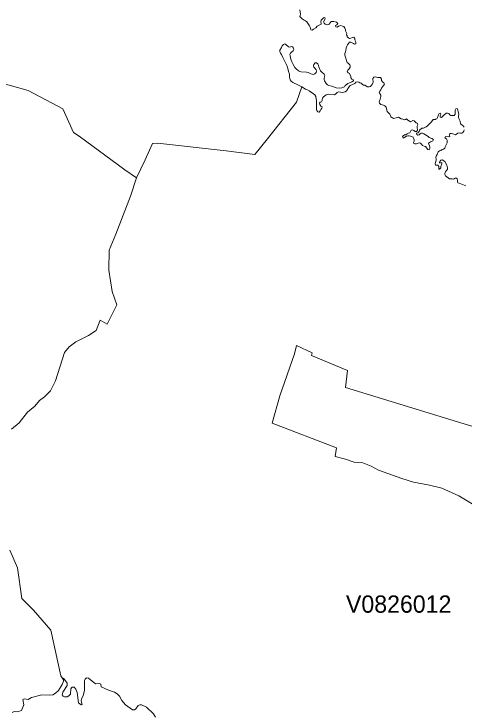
# Model space of a CAD drawing. Extents: x 369010 to 735936, y 6377141 to 6616555.
# Drawn here: x 496599 to 499201, y 6465048 to 6469095 of the extents above; entities that cross this region are included whole.
import ezdxf
from ezdxf.enums import TextEntityAlignment as Align

# ---------------------------------------------------------------- set-up
doc = ezdxf.new("R2010")
doc.units = 0
doc.header["$LTSCALE"] = 40
doc.layers.add('3', color=7, linetype='Continuous', lineweight=13)
doc.layers.add('4', color=7, linetype='Continuous')

msp = doc.modelspace()

# ---------------------------------------------------------------- linework, layer by layer
at = {"layer": '3'}
for points in [[(498447.57, 6469051.81), (498433.01, 6469051.65), (498426.39, 6469044.36), (498421.42, 6469036.75), (498413.15, 6469031.62), (498398.91, 6469036.09), (498391.63, 6469042.54), (498388.98, 6469050.16), (498398.09, 6469065.88), (498395.94, 6469073.66), (498388.49, 6469072.67), (498380.21, 6469065.38), (498375.25, 6469058.27), (498372.6, 6469050.16), (498375.41, 6469042.54), (498374.75, 6469035.1), (498352.41, 6469023.68), (498344.46, 6469015.24), (498330.23, 6469006.96), (498322.95, 6469000.84), (498315.33, 6469003.15), (498313.02, 6469010.44), (498311.86, 6469018.05), (498308.38, 6469025.66), (498292, 6469048.67), (498284.88, 6469055.78), (498276.94, 6469059.09), (498265.19, 6469065.88), (498251.62, 6469079.78), (498254.26, 6469086.9), (498255.09, 6469094.35), (498252.44, 6469118.68)], [(498243.84, 6468765.49), (498251.28, 6468761.52), (498259.23, 6468759.53), (498291.01, 6468758.37), (498299.28, 6468757.22), (498314.51, 6468748.11), (498322.29, 6468746.13), (498330.73, 6468745.46), (498339.17, 6468748.61), (498345.62, 6468755.73), (498347.28, 6468764.17), (498345.46, 6468772.28), (498340.33, 6468780.05), (498333.71, 6468787.67), (498331.22, 6468796.27), (498333.04, 6468803.56), (498340.16, 6468811.83), (498347.77, 6468813.32), (498355.39, 6468806.2), (498360.35, 6468797.76), (498361.84, 6468789.82), (498367.14, 6468774.1), (498371.28, 6468766.81), (498378.72, 6468758.87), (498393.45, 6468746.95), (498395.6, 6468739.34), (498393.78, 6468731.23), (498393.29, 6468723.95), (498393.12, 6468716.5), (498394.11, 6468708.23), (498403.55, 6468692.34), (498411.82, 6468685.88), (498420.1, 6468681.58), (498437.15, 6468677.94), (498462.8, 6468668.84), (498478.52, 6468666.02), (498494.41, 6468668.17), (498509.8, 6468673.3), (498514.27, 6468680.75), (498521.22, 6468687.87), (498528.67, 6468693), (498538.43, 6468697.3), (498552.83, 6468701.77), (498561.44, 6468707.4), (498561.27, 6468714.85), (498553.33, 6468718.32), (498547.37, 6468725.94), (498546.21, 6468733.88), (498538.1, 6468750.93), (498530.82, 6468755.06), (498526.19, 6468762.35), (498529.5, 6468769.79), (498536.78, 6468778.07), (498542.08, 6468786.68), (498542.9, 6468794.12), (498541.08, 6468801.74), (498533.63, 6468807.69), (498526.35, 6468815.31), (498521.72, 6468823.91), (498517.42, 6468839.97), (498511.46, 6468857.18), (498511.62, 6468866.28), (498515.93, 6468875.22), (498518.08, 6468882.83), (498520.73, 6468899.22), (498523.04, 6468908.82), (498527.35, 6468916.6), (498539.26, 6468931.99), (498547.04, 6468931.99), (498561.44, 6468924.04), (498568.89, 6468920.9), (498576.5, 6468921.73), (498576.5, 6468929.17), (498572.86, 6468936.95), (498570.71, 6468945.23), (498570.38, 6468952.51), (498564.09, 6468960.79), (498555.98, 6468958.8), (498547.21, 6468954.83), (498539.59, 6468954), (498532.48, 6468956.65), (498525.19, 6468962.94), (498525.19, 6468970.55), (498522.21, 6468974.19), (498523.87, 6468981.47), (498515.43, 6468997.69), (498516.26, 6469005.31), (498512.78, 6469013.42), (498505.33, 6469021.53), (498498.05, 6469025.17), (498489.61, 6469027.32), (498482.33, 6469027.15), (498474.88, 6469024.17), (498467.43, 6469018.88), (498459.99, 6469020.7), (498458.33, 6469028.31), (498465.45, 6469032.94), (498471.07, 6469040.06), (498463.96, 6469047.18), (498447.57, 6469051.81)], [(496507.2, 6468700.45), (496681.48, 6468652.45), (496881.24, 6468545.87), (496943.47, 6468408.83), (496974.75, 6468388.47), (497239.06, 6468194.5), (497306.75, 6468147.83), (497357.07, 6468252.43), (497399.77, 6468345.77), (497429.06, 6468347.59), (497826.27, 6468303.4), (497991.61, 6468282.88), (498064.93, 6468372.25), (498232.09, 6468585.42), (498262.54, 6468673.97), (498239.37, 6468686.05), (498211.73, 6468697.96), (498202.3, 6468706.41), (498196.5, 6468713.85), (498192.2, 6468729.74), (498191.7, 6468747.45), (498186.24, 6468763.01), (498183.1, 6468779.23), (498180.45, 6468787.01), (498175.81, 6468796.27), (498163.73, 6468824.91), (498152.81, 6468843.94), (498145.86, 6468860.49), (498139.4, 6468868.6), (498136.09, 6468876.54), (498136.59, 6468884.98), (498146.19, 6468901.87), (498149.5, 6468910.14), (498156.95, 6468917.59), (498164.23, 6468921.89), (498171.68, 6468918.58), (498185.91, 6468904.18), (498193.03, 6468903.36), (498201.47, 6468907.66), (498209.08, 6468905.67), (498215.54, 6468897.89), (498217.85, 6468889.95), (498212.39, 6468882.17), (498203.79, 6468874.89), (498198.16, 6468867.77), (498194.35, 6468860.32), (498195.34, 6468852.05), (498199.81, 6468834.17), (498205.27, 6468817.79), (498212.56, 6468802.23), (498222.82, 6468785.19), (498229.77, 6468777.24), (498243.84, 6468765.49)], [(498924.22, 6468465.76), (498916.61, 6468473.04), (498913.63, 6468477.02), (498905.69, 6468479.33), (498891.62, 6468470.73), (498877.22, 6468481.15), (498869.11, 6468489.26), (498862.16, 6468485.13), (498854.55, 6468482.15), (498847.6, 6468487.28), (498838.82, 6468488.6), (498822.94, 6468497.37), (498815.65, 6468497.04), (498808.37, 6468493.73), (498793.31, 6468491.42), (498787.19, 6468494.39), (498779.08, 6468500.02), (498775.44, 6468507.14), (498772.46, 6468515.58), (498765.51, 6468523.19), (498756.9, 6468530.64), (498754.25, 6468538.92), (498751.11, 6468555.96), (498744.16, 6468564.07), (498736.21, 6468568.38), (498720.32, 6468572.18), (498712.05, 6468578.8), (498711.39, 6468586.91), (498716.85, 6468602.3), (498720.82, 6468617.2), (498719.66, 6468624.65), (498711.55, 6468641.86), (498714.86, 6468649.47), (498719.66, 6468656.92), (498723.47, 6468665.69), (498735.38, 6468681.91), (498742.34, 6468688.86), (498738.03, 6468696.14), (498730.09, 6468703.26), (498724.96, 6468710.38), (498723.3, 6468718.82), (498718.01, 6468727.09), (498710.39, 6468728.42), (498702.61, 6468727.76), (498687.39, 6468730.57), (498680.27, 6468728.75), (498673.49, 6468721.63), (498673.32, 6468714.02), (498675.8, 6468707.07), (498675.64, 6468699.29), (498671.66, 6468691.01), (498666.2, 6468683.07), (498659.58, 6468675.46), (498652.14, 6468673.64), (498643.86, 6468674.13), (498627.81, 6468682.57), (498620.69, 6468683.4), (498612.91, 6468688.7), (498605.63, 6468695.48), (498599.34, 6468697.14), (498592.22, 6468701.27), (498584.78, 6468703.1), (498576.17, 6468700.45), (498569.05, 6468693.66), (498543.56, 6468681.91), (498536.45, 6468673.47), (498530.32, 6468664.7), (498526.68, 6468657.58), (498520.89, 6468649.97), (498513.44, 6468645.33), (498506.33, 6468642.36), (498498.88, 6468640.7), (498475.54, 6468643.85), (498467.93, 6468640.37), (498460.32, 6468632.43), (498452.7, 6468627.29), (498420.1, 6468630.94), (498404.38, 6468626.8), (498388.65, 6468615.87), (498382.36, 6468608.76), (498380.38, 6468601.15), (498380.38, 6468594.03), (498376.57, 6468586.08), (498369.45, 6468585.42), (498366.14, 6468578.31), (498367.8, 6468570.86), (498373.43, 6468562.58), (498380.87, 6468558.78), (498378.72, 6468550.5), (498372.93, 6468542.72), (498369.62, 6468535.61), (498363.99, 6468527.83), (498355.06, 6468528.49), (498349.76, 6468536.1), (498347.94, 6468543.05), (498348.1, 6468593.53), (498343.64, 6468617.53), (498338.51, 6468626.47), (498322.62, 6468639.71), (498314.34, 6468644.01)], [(496584.33, 6466694.37), (496627.69, 6466731.94), (496676.85, 6466793.34), (496718.22, 6466827.6), (496745.69, 6466859.55), (496775.65, 6466880.57), (496810.08, 6466915.65), (496838.87, 6466973.74), (496890.84, 6467137.92), (496917.65, 6467171.02), (496956.71, 6467199.82), (497029.37, 6467236.9), (497072.9, 6467265.53), (497097.72, 6467324.28), (497136.62, 6467301.61), (497192.72, 6467413.98), (497166.57, 6467489.95), (497146.55, 6467613.75), (497149.69, 6467728.61), (497187.26, 6467821.95), (497272.99, 6468041.08), (497306.75, 6468147.83), (497239.06, 6468194.5), (496974.75, 6468388.47), (496943.47, 6468408.83), (496881.24, 6468545.87), (496681.48, 6468652.45), (496507.2, 6468700.45)], [(498262.54, 6468673.97), (498232.09, 6468585.42), (498064.93, 6468372.25), (497991.61, 6468282.88), (497826.27, 6468303.4), (497429.06, 6468347.59), (497399.77, 6468345.77), (497357.07, 6468252.43), (497306.75, 6468147.83), (497272.99, 6468041.08), (497187.26, 6467821.95), (497149.69, 6467728.61), (497146.55, 6467613.75), (497166.57, 6467489.95), (497192.72, 6467413.98), (497136.62, 6467301.61), (497097.72, 6467324.28), (497072.9, 6467265.53), (497029.37, 6467236.9), (496956.71, 6467199.82), (496917.65, 6467171.02), (496890.84, 6467137.92), (496838.87, 6466973.74), (496810.08, 6466915.65), (496775.65, 6466880.57), (496745.69, 6466859.55), (496718.22, 6466827.6), (496676.85, 6466793.34), (496627.69, 6466731.94), (496584.33, 6466694.37)], [(498314.34, 6468644.01), (498304.91, 6468650.96), (498292.99, 6468657.58), (498285.21, 6468660.73), (498262.54, 6468673.97)], [(499181.91, 6468459.8), (499178.77, 6468475.36), (499170.99, 6468491.42), (499168.67, 6468498.7), (499169.67, 6468506.48), (499171.82, 6468514.09), (499167.51, 6468530.47), (499166.52, 6468538.58), (499161.39, 6468548.18), (499153.78, 6468545.7), (499150.47, 6468538.25), (499149.81, 6468530.64), (499149.97, 6468516.08), (499143.52, 6468508.63), (499125.97, 6468508.63), (499118.86, 6468511.61), (499113.89, 6468519.22), (499105.62, 6468522.37), (499098.5, 6468521.7), (499084.1, 6468510.61), (499071.52, 6468496.55), (499063.58, 6468498.86), (499063.91, 6468505.98), (499066.39, 6468513.76), (499064.74, 6468521.21), (499057.29, 6468519.22), (499053.32, 6468512.1), (499047.69, 6468496.55), (499043.72, 6468488.77), (499035.94, 6468486.62), (499035.11, 6468485.29), (499022.7, 6468485.29), (499013.43, 6468470.4), (499005.98, 6468464.44), (498991.09, 6468448.22), (498982.65, 6468442.26), (498974.7, 6468438.12), (498966.1, 6468435.14), (498957.49, 6468434.65), (498943.75, 6468422.4), (498941.6, 6468415.12), (498934.65, 6468408.66), (498926.71, 6468405.35), (498927.7, 6468397.91), (498934.65, 6468393.77), (498941.77, 6468395.59), (498946.9, 6468402.71), (498954.18, 6468406.35), (498961.79, 6468404.86), (498969.24, 6468401.88), (498977.68, 6468396.91), (498993.24, 6468387.31), (499000.52, 6468381.02), (499015.91, 6468374.24), (499024.19, 6468369.6), (499021.54, 6468361.99), (499013.76, 6468357.52), (499006.65, 6468356.2), (498996.38, 6468348.75), (499004, 6468325.91), (499003.83, 6468317.47), (498999.86, 6468310.35), (498992.74, 6468310.52), (498977.85, 6468328.06), (498970.23, 6468330.05), (498961.46, 6468334.02), (498956.17, 6468341.47), (498949.05, 6468348.42), (498941.27, 6468350.74), (498925.71, 6468344.78), (498917.6, 6468343.62), (498910.49, 6468345.61), (498908.83, 6468352.56), (498913.3, 6468360.17), (498912.97, 6468368.12), (498906.68, 6468382.68), (498899.4, 6468385.82), (498883.68, 6468390.29), (498876.23, 6468390.29), (498868.45, 6468388.97), (498850.24, 6468376.72), (498844.78, 6468383.67), (498849.91, 6468391.29), (498857.36, 6468395.42), (498864.97, 6468396.42), (498872.42, 6468402.37), (498879.87, 6468404.86), (498887.98, 6468408.66), (498890.96, 6468415.95), (498895.59, 6468423.39), (498903.04, 6468425.05), (498911.15, 6468420.58), (498919.09, 6468414.95), (498927.04, 6468416.28), (498931.67, 6468423.39), (498930.35, 6468438.45), (498930.68, 6468446.23), (498934.65, 6468453.68), (498931.84, 6468461.29), (498924.22, 6468465.76)], [(499212.86, 6468100.33), (499173.47, 6468116.88), (499166.36, 6468118.87), (499163.54, 6468126.65), (499163.54, 6468134.59), (499162.05, 6468142.7), (499154.94, 6468148.49), (499146.99, 6468143.69), (499139.71, 6468140.55), (499132.26, 6468141.21), (499124.98, 6468140.88), (499117.2, 6468142.53), (499093.7, 6468159.41), (499090.72, 6468167.36), (499091.22, 6468174.81), (499095.19, 6468182.25), (499105.12, 6468196.82), (499105.62, 6468204.43), (499102.8, 6468220.32), (499090.22, 6468242.83), (499075.16, 6468250.77), (499067.55, 6468250.28), (499060.93, 6468242.83), (499057.95, 6468234.72), (499065.07, 6468234.06), (499072.68, 6468235.88), (499073.01, 6468228.93), (499067.88, 6468213.04), (499067.05, 6468205.42), (499060.27, 6468197.32), (499056.96, 6468197.48), (499055.63, 6468200.46), (499055.47, 6468206.42), (499056.46, 6468212.71), (499050.83, 6468220.32), (499036.27, 6468220.98), (499034.62, 6468228.26), (499035.94, 6468235.88), (499040.08, 6468250.28), (499041.24, 6468258.06), (499038.92, 6468265.67), (499039.75, 6468273.28), (499045.54, 6468281.72), (499052.49, 6468296.95), (499059.77, 6468302.74), (499067.55, 6468305.39), (499075.66, 6468311.02), (499083.11, 6468313.5), (499091.05, 6468319.79), (499092.87, 6468326.9), (499103.3, 6468350.08), (499104.13, 6468358.02), (499103.63, 6468365.14), (499099.66, 6468372.75), (499091.22, 6468378.05), (499093.87, 6468385.82), (499110.58, 6468384.33), (499118.69, 6468387.31), (499116.54, 6468394.76), (499119.19, 6468403.04), (499126.14, 6468403.2), (499135.9, 6468401.71), (499142.85, 6468400.06), (499151.79, 6468396.75), (499166.19, 6468406.51), (499173.64, 6468407.51), (499180.92, 6468405.35), (499188.2, 6468405.68), (499195.49, 6468409.82), (499199.79, 6468417.93), (499201.61, 6468425.21)], [(499202.93, 6468439.94), (499196.97, 6468447.89), (499189.86, 6468451.36), (499181.91, 6468459.8)], [(499578.79, 6466612.28), (499163.71, 6466737.74), (498515.26, 6466935.68), (498528.01, 6467033.99), (498318.64, 6467120.71), (498323.78, 6467136.1), (498231.92, 6467178.8), (498220.5, 6467130.31), (498136.26, 6466887.68), (498092.73, 6466728.8), (498462.96, 6466586.96), (498455.35, 6466535.99), (498515.26, 6466520.59), (498566.4, 6466502.72), (498616.06, 6466500.24), (498664.71, 6466480.38), (498706.75, 6466457.37), (498840.81, 6466408.88), (498908.5, 6466388.52), (499001.68, 6466370.65), (499073.18, 6466352.77), (499171.32, 6466309.25), (499268.47, 6466250.49)], [(499268.47, 6466250.49), (499171.32, 6466309.25), (499073.18, 6466352.77), (499001.68, 6466370.65), (498908.5, 6466388.52), (498840.81, 6466408.88), (498706.75, 6466457.37), (498664.71, 6466480.38), (498616.06, 6466500.24), (498566.4, 6466502.72), (498515.26, 6466520.59), (498455.35, 6466535.99), (498462.96, 6466586.96), (498092.73, 6466728.8), (498136.26, 6466887.68), (498220.5, 6467130.31), (498231.92, 6467178.8), (498323.78, 6467136.1), (498318.64, 6467120.71), (498528.01, 6467033.99), (498515.26, 6466935.68), (499163.71, 6466737.74), (499578.79, 6466612.28)], [(496588.96, 6465056.88), (496599.06, 6465062.01), (496616.27, 6465060.35), (496642.75, 6465067.63), (496655.83, 6465099.74), (496650.2, 6465130.86), (496656.49, 6465135.82), (496680.32, 6465131.68), (496699.85, 6465143.77), (496759.6, 6465157.5), (496806.1, 6465155.68), (496823.48, 6465158.83), (496838.54, 6465167.27), (496855.59, 6465183.65), (496877.27, 6465218.57), (496884.72, 6465238.1), (496884.55, 6465244.39), (496868.66, 6465269.05), (496812.23, 6465532.54), (496711.27, 6465648.06), (496644.57, 6465716.24), (496618.09, 6465892.51), (496573.9, 6465995.62)], [(496573.9, 6465995.62), (496618.09, 6465892.51), (496644.57, 6465716.24), (496711.27, 6465648.06), (496812.23, 6465532.54), (496868.66, 6465269.05), (496884.55, 6465244.39), (496884.39, 6465254.16), (496905.24, 6465225.53), (496905.57, 6465211.62), (496880.58, 6465174.22), (496878.1, 6465158.5), (496883.89, 6465150.39), (496890.68, 6465146.58), (496905.24, 6465147.41), (496916.16, 6465152.54), (496924.44, 6465161.97), (496927.25, 6465193.09), (496930.73, 6465199.71), (496935.03, 6465203.51), (496945.79, 6465203.51), (496956.05, 6465190.94), (496964.66, 6465171.07), (496972.27, 6465113.15), (496986.17, 6465100.9), (496993.12, 6465103.38), (496987.66, 6465124.57), (496989.98, 6465135.49), (496999.41, 6465153.2), (497007.19, 6465186.14), (497006.03, 6465240.59), (497010, 6465249.36), (497018.28, 6465256.31), (497029.87, 6465255.65), (497070.41, 6465222.38), (497093.92, 6465224.2), (497101.2, 6465220.06), (497103.02, 6465205), (497145.88, 6465184.65), (497179.48, 6465174.55), (497195.87, 6465163.46), (497208.78, 6465150.55), (497222.18, 6465126.39), (497243.03, 6465100.24), (497284.74, 6465070.78), (497295.83, 6465070.78), (497303.28, 6465076.74), (497317.18, 6465097.43), (497325.62, 6465100.9), (497335.39, 6465099.91), (497365.01, 6465086.5), (497405.56, 6465049.43), (497417.48, 6465028.58)]]:
    msp.add_lwpolyline(points, dxfattribs=at)

# ---------------------------------------------------------------- texts
at = {"layer": '4'}
msp.add_text('V0826012', height=100, dxfattribs=at).set_placement((498823.5, 6465633.19), align=Align.CENTER)

doc.saveas('drawing.dxf')
